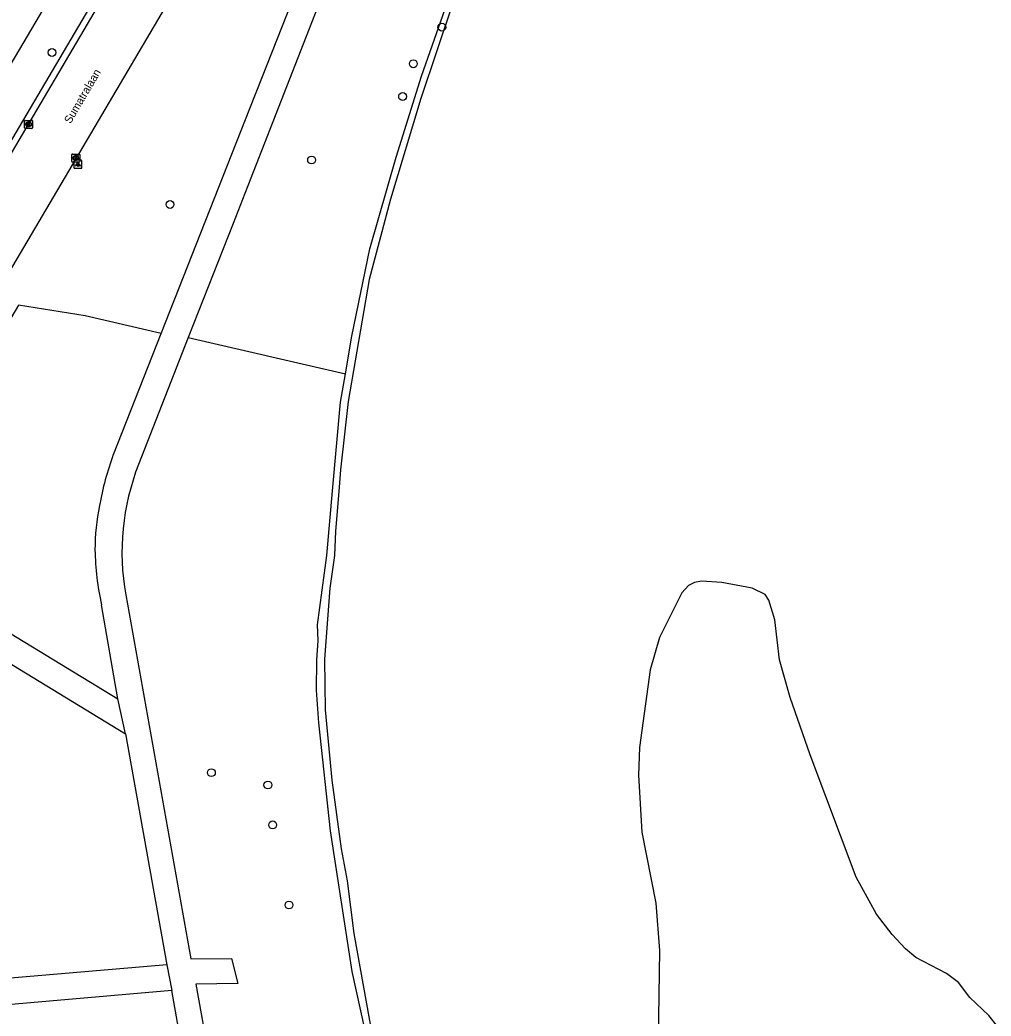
# Model space of a CAD drawing. Extents: x 162417 to 163721, y 384268 to 385416.
# Drawn here: x 162713.9 to 162835.2, y 385005.5 to 385130 of the extents above; entities that cross this region are included whole.
import ezdxf

# ---------------------------------------------------------------- set-up
doc = ezdxf.new("R2010")
doc.units = 0
for name, color, linetype in [('IMGEO_Boom', 7, 'Continuous'), ('IMGEO_Fietspad_gesloten', 7, 'Continuous'), ('IMGEO_Groenvoorziening', 7, 'Continuous'), ('IMGEO_Kolk', 7, 'Continuous'), ('IMGEO_Lichtpunt', 7, 'Continuous'), ('IMGEO_Loofbos', 7, 'Continuous'), ('IMGEO_Meer_plas_ven_vijver', 7, 'Continuous'), ('IMGEO_Openbare_ruimte_label', 7, 'Continuous'), ('IMGEO_Rijbaan_lokaal_gesloten', 7, 'Continuous'), ('IMGEO_Rijbaan_lokaal_open', 7, 'Continuous'), ('IMGEO_Verkeerseiland_open', 7, 'Continuous'), ('IMGEO_Voetpad_halfverhard', 7, 'Continuous')]:
    doc.layers.add(name, color=color, linetype=linetype)

msp = doc.modelspace()

# ---------------------------------------------------------------- linework, layer by layer
at = {"layer": 'IMGEO_Boom'}
for centre in [(162766.61, 385129.08), (162717.89, 385125.92), (162763.04, 385124.51), (162761.7, 385120.42), (162750.33, 385112.48), (162732.64, 385106.93), (162737.81, 385035.92), (162744.87, 385034.38), (162745.47, 385029.39), (162747.5, 385019.38)]:
    msp.add_circle(centre, 0.489, dxfattribs=at)
at = {"layer": 'IMGEO_Fietspad_gesloten'}
msp.add_lwpolyline([(162767.11, 385207.28), (162764.19, 385204.09), (162761.27, 385200.68), (162755.76, 385194.06), (162751.84, 385189.59), (162747.81, 385184.02), (162744.27, 385178.2), (162737.7, 385167.3), (162732.6, 385158.26), (162722.95, 385142.12), (162716.82, 385131.41), (162708.06, 385116.69), (162698.61, 385100.63), (162688.11, 385082.92), (162665.16, 385043.82), (162646.16, 385011.69), (162636.51, 384995.27), (162626.24, 384977.74), (162605.3, 384942.48), (162574.94, 384890.8), (162567.99, 384878.96), (162546.28, 384842.21), (162538.3, 384828.13)], dxfattribs=at)
at = {"layer": 'IMGEO_Groenvoorziening'}
msp.add_lwpolyline([(162754.55, 385085.77), (162755.35, 385090.45), (162757.6, 385101.38), (162760.89, 385112.82), (162764.06, 385122.98), (162767.55, 385132.96), (162771.15, 385142.1), (162775.15, 385151.39), (162793.27, 385191.48)], dxfattribs=at)
at = {"layer": 'IMGEO_Kolk'}
for p, q in [((162714.46, 385116.51), (162714.46, 385117.36)), ((162714.53, 385117.44), (162715.39, 385117.44)), ((162715.46, 385117.36), (162715.46, 385116.51)), ((162715.39, 385116.44), (162714.53, 385116.44)), ((162714.97, 385116.66), (162714.94, 385116.66)), ((162714.95, 385117.22), (162714.97, 385117.22)), ((162720.36, 385112.31), (162720.36, 385113.16)), ((162720.44, 385113.23), (162721.29, 385113.23)), ((162720.85, 385113.01), (162720.87, 385113.01)), ((162720.87, 385112.45), (162720.85, 385112.45)), ((162721.36, 385113.16), (162721.36, 385112.31)), ((162721.29, 385112.23), (162720.44, 385112.23))]:
    msp.add_line(p, q, dxfattribs=at)
for points in [[(162714.46, 385116.51), (162714.46, 385117.36)], [(162714.53, 385117.44), (162715.39, 385117.44)], [(162715.46, 385117.36), (162715.46, 385116.51)], [(162715.39, 385116.44), (162714.53, 385116.44)], [(162714.78, 385117.14), (162714.9, 385117.14), (162714.9, 385116.98), (162715.03, 385117.14), (162715.2, 385117.14), (162715.05, 385116.99), (162715.2, 385116.74), (162715.05, 385116.74), (162714.97, 385116.9), (162714.9, 385116.83), (162714.9, 385116.74), (162714.78, 385116.74), (162714.78, 385117.14)], [(162720.36, 385112.31), (162720.36, 385113.16)], [(162720.44, 385113.23), (162721.29, 385113.23)], [(162720.68, 385112.93), (162720.81, 385112.93), (162720.81, 385112.78), (162720.93, 385112.93), (162721.1, 385112.93), (162720.95, 385112.78), (162721.11, 385112.53), (162720.95, 385112.53), (162720.87, 385112.7), (162720.81, 385112.63), (162720.81, 385112.53), (162720.68, 385112.53), (162720.68, 385112.93)], [(162721.36, 385113.16), (162721.36, 385112.31)], [(162721.29, 385112.23), (162720.44, 385112.23)]]:
    msp.add_lwpolyline(points, dxfattribs=at)
for centre, start, end in [((162714.53, 385117.36), 91.552, 178.448), ((162714.53, 385117.36), 91.552, 178.448), ((162715.38, 385117.36), 1.552, 88.448), ((162715.38, 385117.36), 1.552, 88.448), ((162714.53, 385116.51), 181.552, 268.448), ((162714.53, 385116.51), 181.552, 268.448), ((162715.38, 385116.51), 271.552, 358.448), ((162715.38, 385116.51), 271.552, 358.448), ((162720.44, 385113.16), 91.552, 178.448), ((162720.44, 385113.16), 91.552, 178.448), ((162720.44, 385112.31), 181.552, 268.448), ((162720.44, 385112.31), 181.552, 268.448), ((162721.29, 385113.16), 1.552, 88.448), ((162721.29, 385113.16), 1.552, 88.448), ((162721.29, 385112.31), 271.552, 358.448), ((162721.29, 385112.31), 271.552, 358.448)]:
    msp.add_arc(centre, 0.0765, start, end, dxfattribs=at)
for centre, major_axis, ratio, start_param, end_param in [((162714.95, 385116.94), (-0.387, 0.002), 0.722429, 4.712389, 7.853982), ((162714.97, 385116.94), (-0.39, 0.002), 0.717154, 1.570796, 4.712389), ((162720.85, 385112.73), (-0.387, 0.002), 0.722429, 4.712389, 7.853982), ((162720.87, 385112.73), (-0.39, 0.002), 0.717154, 1.570796, 4.712389)]:
    msp.add_ellipse(centre, major_axis=major_axis, ratio=ratio, start_param=start_param, end_param=end_param, dxfattribs=at)
at = {"layer": 'IMGEO_Lichtpunt'}
for p, q in [((162720.62, 385112.35), (162720.62, 385111.55)), ((162720.62, 385112.35), (162720.62, 385111.55)), ((162721.53, 385112.45), (162720.72, 385112.45)), ((162721.53, 385112.45), (162720.72, 385112.45)), ((162721.62, 385111.55), (162721.62, 385112.35)), ((162721.62, 385111.55), (162721.62, 385112.35)), ((162720.72, 385111.45), (162721.53, 385111.45)), ((162720.72, 385111.45), (162721.53, 385111.45))]:
    msp.add_line(p, q, dxfattribs=at)
for points in [[(162721, 385112.02), (162721.04, 385111.99), (162720.85, 385111.73), (162720.81, 385111.75), (162721, 385112.02)], [(162721.1, 385111.97), (162721.15, 385111.97), (162721.15, 385111.65), (162721.1, 385111.65), (162721.1, 385111.97)], [(162721.21, 385111.99), (162721.25, 385112.02), (162721.44, 385111.75), (162721.4, 385111.73), (162721.21, 385111.99)]]:
    msp.add_lwpolyline(points, dxfattribs=at)
msp.add_circle((162721.12, 385112.15), 0.0994, dxfattribs=at)
for centre, start, end in [((162720.72, 385112.35), 90, 180), ((162720.72, 385112.35), 90, 180), ((162721.53, 385112.35), 0, 90), ((162721.53, 385112.35), 0, 90), ((162720.72, 385111.55), 180, 270), ((162720.72, 385111.55), 180, 270), ((162721.53, 385111.55), 270, 0), ((162721.53, 385111.55), 270, 360)]:
    msp.add_arc(centre, 0.0946, start, end, dxfattribs=at)
at = {"layer": 'IMGEO_Loofbos'}
for points in [[(162731.53, 385090.8), (162722.05, 385092.99), (162713.72, 385094.33), (162695.59, 385063.72)], [(162734.92, 385090.29), (162754.55, 385085.77)], [(162763.75, 384977.01), (162762.08, 384979.12), (162761.51, 384980.59), (162761.19, 384982.32), (162761.15, 384986.37), (162761.14, 384987.44), (162759.98, 384991.76), (162758.91, 384994.69), (162758.54, 384996.51), (162757.87, 384998.08), (162757.32, 385000), (162757.01, 385003.69), (162755.4, 385011.05), (162752.68, 385028.63), (162751.22, 385042.16), (162750.95, 385046.21), (162750.97, 385049.98), (162751.13, 385052.42), (162751.06, 385054.4), (162752.25, 385063.07), (162752.96, 385071.14), (162753.95, 385082.21), (162754.55, 385085.77)]]:
    msp.add_lwpolyline(points, dxfattribs=at)
at = {"layer": 'IMGEO_Meer_plas_ven_vijver'}
for points in [[(162768.06, 385132.32), (162763.96, 385120.17), (162760.19, 385107.59), (162757.54, 385097.57), (162754.9, 385082.31), (162753.96, 385073.77), (162753.73, 385071.04), (162753.32, 385066.09), (162753.21, 385063.04), (162752.6, 385058.99), (162751.94, 385050.11), (162752.02, 385043.79), (162752.85, 385034.97), (162754.04, 385026.41), (162754.76, 385022.4), (162755.6, 385015.82), (162757.92, 385002.87)], [(162837.2, 385002.73), (162834.95, 385005.58), (162832.6, 385007.84), (162831.16, 385009.68), (162829.69, 385010.8), (162825.84, 385012.84), (162824.54, 385013.91), (162822.86, 385015.68), (162820.93, 385018.23), (162818.39, 385022.87), (162812.64, 385038.16), (162810.15, 385045.32), (162808.79, 385050), (162808.2, 385055.01), (162807.48, 385057.49), (162806.99, 385058.17), (162805.39, 385058.97), (162801.6, 385059.7), (162799.06, 385059.83), (162798.17, 385059.69), (162797.42, 385059.31), (162796.58, 385058.38), (162793.8, 385052.83), (162792.63, 385048.77), (162791.32, 385039.06), (162791.18, 385035.61), (162791.58, 385028.47), (162793.35, 385019.59), (162793.82, 385013.69), (162793.62, 385002.54)]]:
    msp.add_lwpolyline(points, dxfattribs=at)
at = {"layer": 'IMGEO_Rijbaan_lokaal_gesloten'}
for points in [[(162695.59, 385063.72), (162726.13, 385045.16)], [(162693.91, 385060.98), (162727.06, 385040.78)], [(162727.06, 385040.78), (162726.13, 385045.16)], [(162732.26, 385011.89), (162707.78, 385009.81), (162701.77, 385013.3), (162700.13, 385010.54), (162707.26, 385006.25), (162707.27, 385000), (162707.35, 384973.99)], [(162732.26, 385011.89), (162732.85, 385008.69)], [(162732.85, 385008.69), (162710.35, 385006.75), (162710.37, 385000), (162710.38, 384972.94)]]:
    msp.add_lwpolyline(points, dxfattribs=at)
at = {"layer": 'IMGEO_Rijbaan_lokaal_open'}
for points in [[(162792.12, 385257.56), (162792.02, 385257.34), (162789.24, 385250.86), (162788.94, 385250.17), (162786.59, 385245.09), (162784.88, 385241.37), (162780.02, 385230.99), (162775.28, 385221.34), (162769.2, 385209.63), (162765.18, 385202.23), (162764.04, 385200.34), (162689.48, 385073.79)], [(162766.7, 385190.77), (162765.27, 385188.17), (162760.58, 385180.14), (162747.92, 385158.55), (162745.89, 385155.14), (162695.75, 385070.09)]]:
    msp.add_lwpolyline(points, dxfattribs=at)
at = {"layer": 'IMGEO_Verkeerseiland_open'}
msp.add_lwpolyline([(162533.25, 384810.5), (162574, 384878.73), (162603.44, 384929.38), (162645.06, 385000), (162762.89, 385199.94), (162766.84, 385206.78), (162767.11, 385207.28)], dxfattribs=at)
at = {"layer": 'IMGEO_Voetpad_halfverhard'}
for points in [[(162771.2, 385183.3), (162769.82, 385179.58), (162741.97, 385108.28), (162740.51, 385104.56), (162734.92, 385090.29)], [(162731.53, 385090.8), (162742.63, 385118.93), (162744.12, 385122.7), (162756.96, 385155.23)], [(162725.56, 385075.66), (162731.53, 385090.8)], [(162734.92, 385090.29), (162728.71, 385074.44)], [(162727.1, 385058.13), (162735.23, 385012.67), (162740.32, 385012.68), (162741.13, 385009.58), (162735.87, 385009.49), (162737.58, 385000), (162739.74, 384987.97)], [(162726.13, 385045.16), (162724.08, 385056.9)], [(162727.06, 385040.78), (162732.26, 385011.89)], [(162741.48, 384970.77), (162739.64, 384975.48), (162738.18, 384980.29), (162736.92, 384986.02), (162734.41, 385000), (162732.85, 385008.69)]]:
    msp.add_lwpolyline(points, dxfattribs=at)
for centre, radius, start, end in [((162761.5, 385062.48), 38.29, 159.8558, 169.7586), ((162756.88, 385063.43), 30.25, 158.6441, 190.0918), ((162751.46, 385063.65), 28.2, 168.4689, 179.7797), ((162755.86, 385064.17), 32.6, 180.7266, 192.8831)]:
    msp.add_arc(centre, radius, start, end, dxfattribs=at)

# ---------------------------------------------------------------- texts
at = {"layer": 'IMGEO_Openbare_ruimte_label'}
msp.add_text('Sumatralaan', height=1, rotation=59.5374, dxfattribs=at).set_placement((162720.2, 385116.94))

doc.saveas('drawing.dxf')
